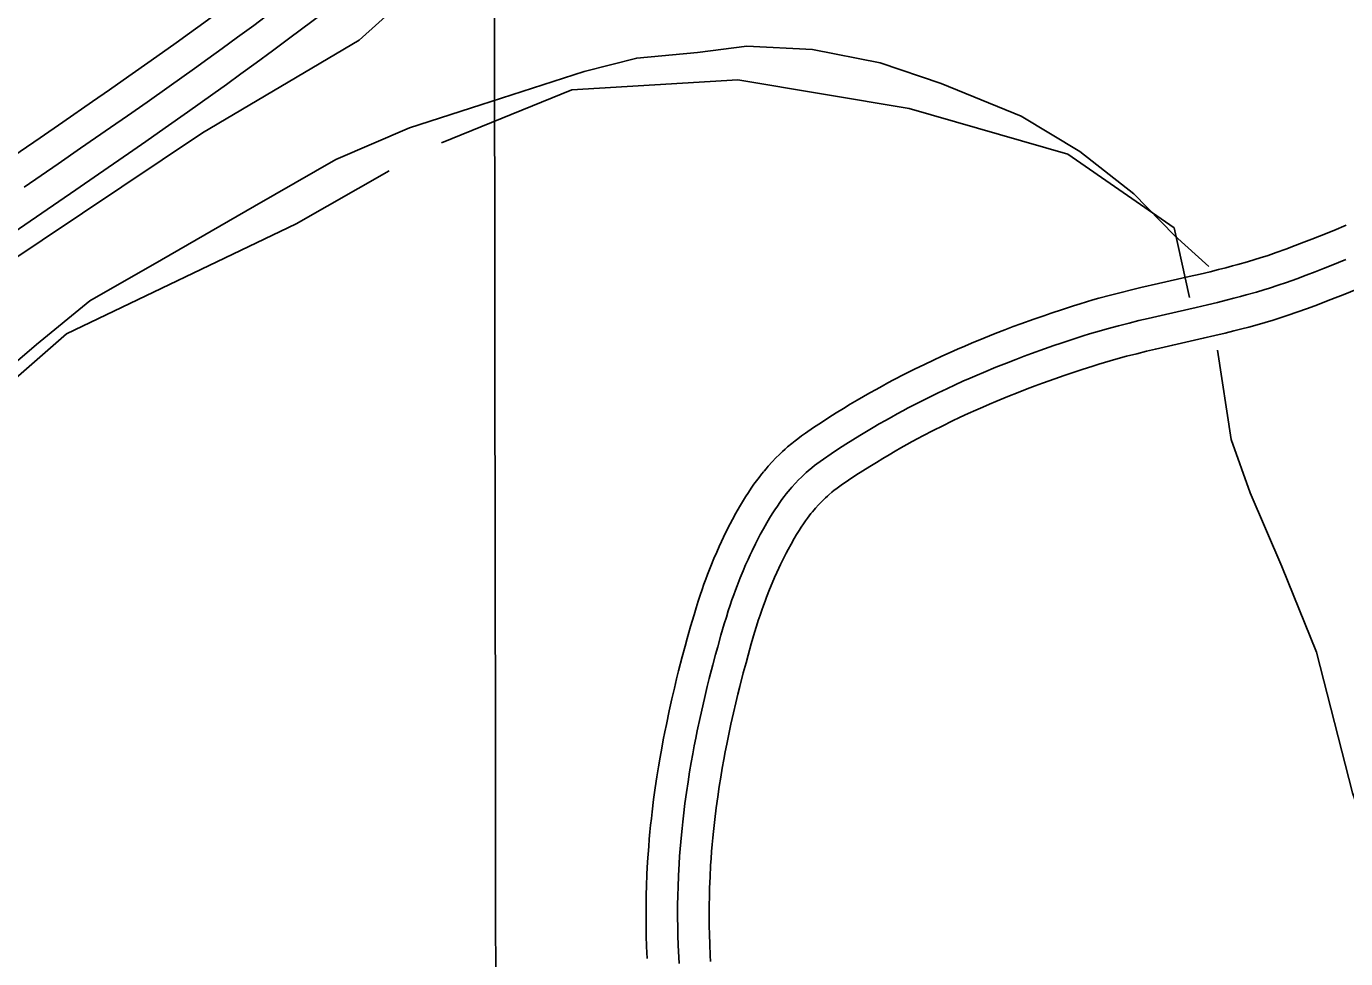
# Model space of a CAD drawing. Extents: x 3313442 to 3351311, y 721974 to 747360.
# Drawn here: x 3327852 to 3328479, y 727624 to 728067 of the extents above; entities that cross this region are included whole.
import ezdxf

# ---------------------------------------------------------------- set-up
doc = ezdxf.new("R2010")
doc.units = 0
for name, color, linetype in [('V-GRID-MAJR', 7, 'Continuous'), ('V-ROAD-CNTR', 7, 'Continuous'), ('V-TOPO-SHOR', 7, 'Continuous')]:
    doc.layers.add(name, color=color, linetype=linetype)

msp = doc.modelspace()

# ---------------------------------------------------------------- linework, layer by layer
at = {"layer": 'V-GRID-MAJR'}
msp.add_spline([(3328075.07, 727366.28), (3328067.14, 733424.95), (3328059.2, 739486.71), (3328051.27, 745548.49), (3328051.26, 745551.55)], degree=3, dxfattribs=at)
at = {"layer": 'V-ROAD-CNTR'}
for points in [[(3328014.26, 728127.19), (3328000.48, 728116.76), (3327979.77, 728101.17), (3327959.01, 728085.63), (3327950.87, 728079.59), (3327943.22, 728073.97), (3327936.03, 728068.73), (3327929.28, 728063.84), (3327922.93, 728059.28), (3327910.98, 728050.77), (3327900.48, 728043.37), (3327891.28, 728036.92), (3327883.2, 728031.3), (3327869, 728021.47), (3327858.32, 728014.13), (3327842.23, 728003.11)], [(3328023.31, 728115.23), (3328009.52, 728104.79), (3327988.77, 728089.17), (3327967.98, 728073.61), (3327959.78, 728067.52), (3327952.08, 728061.86), (3327944.85, 728056.59), (3327938.05, 728051.67), (3327931.66, 728047.08), (3327919.65, 728038.53), (3327909.11, 728031.09), (3327899.86, 728024.62), (3327891.75, 728018.97), (3327877.52, 728009.13), (3327866.81, 728001.76), (3327850.7, 727990.73)], [(3328032.37, 728103.27), (3328018.55, 728092.81), (3327997.78, 728077.17), (3327976.94, 728061.58), (3327968.7, 728055.46), (3327960.94, 728049.76), (3327953.66, 728044.45), (3327946.82, 728039.5), (3327940.38, 728034.88), (3327928.32, 728026.29), (3327917.73, 728018.82), (3327908.45, 728012.32), (3327900.3, 728006.65), (3327886.03, 727996.78), (3327875.3, 727989.39), (3327859.16, 727978.35), (3327842.95, 727967.28)], [(3327832.83, 727895.64), (3327856.59, 727915.9), (3327881.91, 727936.74), (3327915.9, 727956.24), (3327960.1, 727981.59), (3327998.85, 728003.81), (3328033.83, 728018.82), (3328067.69, 728029.72), (3328116.74, 728045.53), (3328141.78, 728052), (3328170.6, 728054.63), (3328194.11, 728057.69), (3328225.38, 728056.04), (3328257.4, 728049.77), (3328286.44, 728039.89), (3328324.4, 728024.39), (3328352.36, 728007.58), (3328378.05, 727987.57), (3328397.35, 727967.68), (3328413.66, 727953.03)], [(3328202.26, 727855.75), (3328203.23, 727856.92), (3328204.28, 727858.14), (3328206.18, 727860.25), (3328207.95, 727862.11), (3328209.55, 727863.7), (3328210.98, 727865.07), (3328212.26, 727866.24), (3328213.44, 727867.29), (3328215.44, 727868.99), (3328217.03, 727870.27), (3328218.28, 727871.23), (3328220.1, 727872.59), (3328221.97, 727873.9), (3328225.82, 727876.5), (3328229.51, 727878.95), (3328233.11, 727881.27), (3328236.59, 727883.47), (3328239.98, 727885.57), (3328243.27, 727887.56), (3328246.47, 727889.46), (3328249.57, 727891.26), (3328252.58, 727892.98), (3328255.5, 727894.62), (3328258.34, 727896.19), (3328261.1, 727897.68), (3328263.79, 727899.11), (3328268.96, 727901.79), (3328273.85, 727904.25), (3328278.45, 727906.5), (3328282.78, 727908.55), (3328286.84, 727910.43), (3328290.67, 727912.16), (3328294.26, 727913.75), (3328297.64, 727915.21), (3328300.84, 727916.57), (3328306.78, 727919.02), (3328312.03, 727921.11), (3328316.64, 727922.9), (3328320.69, 727924.43), (3328324.26, 727925.75), (3328330.47, 727927.98), (3328335.17, 727929.62), (3328338.72, 727930.83), (3328344.03, 727932.6), (3328349.38, 727934.33), (3328352.52, 727935.31), (3328355.57, 727936.23), (3328358.52, 727937.09), (3328361.41, 727937.9), (3328366.9, 727939.38), (3328372.06, 727940.7), (3328376.89, 727941.88), (3328381.4, 727942.96), (3328389.76, 727944.89), (3328404.25, 727948.19), (3328409.6, 727949.43), (3328414.25, 727950.54), (3328418.28, 727951.54), (3328421.78, 727952.43), (3328424.82, 727953.24), (3328427.44, 727953.95), (3328432.07, 727955.26), (3328435.48, 727956.28), (3328437.99, 727957.06), (3328441.79, 727958.29), (3328445.56, 727959.59), (3328450.25, 727961.28), (3328454.65, 727962.91), (3328458.77, 727964.48), (3328462.62, 727965.98), (3328466.21, 727967.41), (3328472.99, 727970.17), (3328478.9, 727972.65)], [(3328213.77, 727846.14), (3328214.67, 727847.22), (3328215.53, 727848.22), (3328217.19, 727850.06), (3328218.68, 727851.63), (3328220.03, 727852.97), (3328221.23, 727854.12), (3328222.31, 727855.11), (3328223.27, 727855.96), (3328224.99, 727857.42), (3328226.32, 727858.49), (3328227.33, 727859.27), (3328228.89, 727860.43), (3328230.48, 727861.55), (3328234.16, 727864.03), (3328237.72, 727866.39), (3328241.18, 727868.63), (3328244.55, 727870.75), (3328247.82, 727872.78), (3328250.99, 727874.7), (3328254.07, 727876.53), (3328257.06, 727878.27), (3328259.97, 727879.93), (3328262.79, 727881.51), (3328265.53, 727883.02), (3328268.19, 727884.46), (3328270.77, 727885.83), (3328275.79, 727888.44), (3328280.51, 727890.81), (3328284.96, 727892.98), (3328289.14, 727894.97), (3328293.08, 727896.79), (3328296.79, 727898.47), (3328300.27, 727900.01), (3328303.54, 727901.42), (3328306.62, 727902.73), (3328312.42, 727905.12), (3328317.52, 727907.15), (3328322, 727908.89), (3328325.94, 727910.38), (3328329.4, 727911.66), (3328335.48, 727913.84), (3328340.06, 727915.44), (3328343.51, 727916.61), (3328348.71, 727918.34), (3328353.93, 727920.03), (3328356.92, 727920.97), (3328359.83, 727921.84), (3328362.65, 727922.67), (3328365.39, 727923.44), (3328370.71, 727924.87), (3328375.71, 727926.15), (3328380.41, 727927.3), (3328384.83, 727928.36), (3328393.11, 727930.27), (3328407.62, 727933.57), (3328413.05, 727934.83), (3328417.79, 727935.97), (3328421.93, 727936.99), (3328425.54, 727937.91), (3328428.7, 727938.74), (3328431.45, 727939.49), (3328436.26, 727940.86), (3328439.85, 727941.93), (3328442.54, 727942.76), (3328446.55, 727944.07), (3328450.54, 727945.44), (3328455.4, 727947.19), (3328459.93, 727948.87), (3328464.16, 727950.48), (3328468.12, 727952.03), (3328471.81, 727953.5), (3328478.72, 727956.31)], [(3328225.28, 727836.52), (3328226.11, 727837.51), (3328226.79, 727838.3), (3328228.19, 727839.86), (3328229.42, 727841.15), (3328230.51, 727842.24), (3328231.49, 727843.18), (3328232.36, 727843.98), (3328233.1, 727844.63), (3328234.54, 727845.86), (3328235.61, 727846.71), (3328236.39, 727847.32), (3328237.67, 727848.27), (3328239, 727849.2), (3328242.49, 727851.56), (3328245.93, 727853.83), (3328249.26, 727855.99), (3328252.5, 727858.04), (3328255.65, 727859.98), (3328258.7, 727861.83), (3328261.67, 727863.6), (3328264.55, 727865.28), (3328267.35, 727866.87), (3328270.07, 727868.4), (3328272.71, 727869.85), (3328275.28, 727871.24), (3328277.75, 727872.55), (3328282.61, 727875.08), (3328287.17, 727877.37), (3328291.47, 727879.47), (3328295.51, 727881.39), (3328299.32, 727883.15), (3328302.9, 727884.77), (3328306.28, 727886.26), (3328309.45, 727887.63), (3328312.41, 727888.89), (3328318.06, 727891.22), (3328323.01, 727893.19), (3328327.37, 727894.88), (3328331.19, 727896.33), (3328334.54, 727897.56), (3328340.48, 727899.7), (3328344.95, 727901.26), (3328348.3, 727902.4), (3328353.38, 727904.09), (3328358.48, 727905.74), (3328361.32, 727906.63), (3328364.09, 727907.46), (3328366.77, 727908.24), (3328369.37, 727908.97), (3328374.52, 727910.36), (3328379.36, 727911.6), (3328383.94, 727912.73), (3328388.25, 727913.75), (3328396.47, 727915.65), (3328410.98, 727918.95), (3328416.49, 727920.24), (3328421.33, 727921.39), (3328425.58, 727922.44), (3328429.31, 727923.39), (3328432.57, 727924.25), (3328435.47, 727925.04), (3328440.45, 727926.45), (3328444.22, 727927.58), (3328447.08, 727928.47), (3328451.31, 727929.84), (3328455.52, 727931.29), (3328460.55, 727933.1), (3328465.21, 727934.83), (3328469.56, 727936.49), (3328473.62, 727938.07), (3328477.42, 727939.58), (3328484.45, 727942.45)], [(3328146.73, 727624.29), (3328146.48, 727630.02), (3328146.33, 727635.07), (3328146.25, 727639.48), (3328146.21, 727643.33), (3328146.21, 727646.71), (3328146.23, 727649.68), (3328146.32, 727654.81), (3328146.43, 727658.7), (3328146.65, 727664.47), (3328146.96, 727670.24), (3328147.21, 727673.98), (3328147.48, 727677.58), (3328147.76, 727681.06), (3328148.07, 727684.44), (3328148.39, 727687.7), (3328148.73, 727690.86), (3328149.08, 727693.95), (3328149.81, 727699.84), (3328150.57, 727705.38), (3328151.35, 727710.57), (3328152.12, 727715.43), (3328152.9, 727719.97), (3328153.66, 727724.23), (3328154.4, 727728.22), (3328155.13, 727731.96), (3328155.85, 727735.48), (3328157.23, 727742.01), (3328158.51, 727747.73), (3328159.68, 727752.74), (3328160.74, 727757.11), (3328161.7, 727760.96), (3328163.42, 727767.61), (3328164.76, 727772.62), (3328165.8, 727776.39), (3328167.38, 727782), (3328169.02, 727787.63), (3328170.02, 727790.95), (3328171, 727794.06), (3328171.94, 727796.95), (3328172.86, 727799.64), (3328173.74, 727802.15), (3328174.59, 727804.49), (3328175.43, 727806.72), (3328177.01, 727810.76), (3328178.47, 727814.31), (3328179.8, 727817.4), (3328181, 727820.1), (3328182.09, 727822.45), (3328183.08, 727824.53), (3328184.83, 727828.08), (3328186.21, 727830.76), (3328187.29, 727832.8), (3328188.92, 727835.78), (3328190.63, 727838.8), (3328192.09, 727841.27), (3328193.51, 727843.58), (3328194.89, 727845.72), (3328196.22, 727847.71), (3328197.5, 727849.55), (3328198.74, 727851.25), (3328199.93, 727852.83), (3328201.08, 727854.3), (3328202.11, 727855.57)], [(3328161.87, 727622.04), (3328161.71, 727625.01), (3328161.47, 727630.57), (3328161.33, 727635.43), (3328161.25, 727639.69), (3328161.21, 727643.4), (3328161.21, 727646.66), (3328161.23, 727649.5), (3328161.31, 727654.47), (3328161.42, 727658.2), (3328161.64, 727663.78), (3328161.94, 727669.35), (3328162.17, 727672.93), (3328162.43, 727676.4), (3328162.71, 727679.76), (3328163, 727683.02), (3328163.32, 727686.17), (3328163.64, 727689.22), (3328163.98, 727692.17), (3328164.69, 727697.9), (3328165.42, 727703.26), (3328166.17, 727708.28), (3328166.92, 727712.99), (3328167.67, 727717.4), (3328168.41, 727721.53), (3328169.14, 727725.4), (3328169.85, 727729.03), (3328170.53, 727732.44), (3328171.89, 727738.81), (3328173.13, 727744.39), (3328174.27, 727749.27), (3328175.31, 727753.53), (3328176.24, 727757.27), (3328177.92, 727763.8), (3328179.24, 727768.69), (3328180.25, 727772.36), (3328181.8, 727777.87), (3328183.4, 727783.37), (3328184.36, 727786.54), (3328185.28, 727789.47), (3328186.17, 727792.2), (3328187.04, 727794.74), (3328187.87, 727797.1), (3328188.67, 727799.3), (3328189.43, 727801.35), (3328190.93, 727805.17), (3328192.29, 727808.49), (3328193.53, 727811.37), (3328194.66, 727813.89), (3328195.67, 727816.08), (3328196.58, 727817.99), (3328198.23, 727821.33), (3328199.51, 727823.82), (3328200.5, 727825.69), (3328202.03, 727828.49), (3328203.62, 727831.29), (3328204.94, 727833.53), (3328206.2, 727835.59), (3328207.42, 727837.49), (3328208.6, 727839.24), (3328209.72, 727840.85), (3328210.8, 727842.33), (3328211.83, 727843.7), (3328212.82, 727844.97), (3328213.77, 727846.14)], [(3328176.84, 727622.9), (3328176.69, 727625.73), (3328176.46, 727631.12), (3328176.32, 727635.8), (3328176.24, 727639.9), (3328176.21, 727643.48), (3328176.21, 727646.61), (3328176.23, 727649.32), (3328176.31, 727654.13), (3328176.41, 727657.69), (3328176.62, 727663.08), (3328176.91, 727668.46), (3328177.14, 727671.89), (3328177.38, 727675.23), (3328177.65, 727678.46), (3328177.94, 727681.6), (3328178.24, 727684.64), (3328178.55, 727687.58), (3328178.87, 727690.4), (3328179.56, 727695.95), (3328180.27, 727701.13), (3328181, 727705.99), (3328181.72, 727710.55), (3328182.45, 727714.82), (3328183.17, 727718.83), (3328183.87, 727722.58), (3328184.56, 727726.11), (3328185.22, 727729.39), (3328186.54, 727735.62), (3328187.76, 727741.04), (3328188.87, 727745.8), (3328189.87, 727749.96), (3328190.78, 727753.58), (3328192.43, 727759.98), (3328193.71, 727764.76), (3328194.7, 727768.34), (3328196.22, 727773.74), (3328197.79, 727779.11), (3328198.69, 727782.12), (3328199.56, 727784.89), (3328200.4, 727787.46), (3328201.21, 727789.84), (3328201.99, 727792.05), (3328202.74, 727794.11), (3328203.44, 727795.99), (3328204.85, 727799.59), (3328206.12, 727802.67), (3328207.27, 727805.35), (3328208.31, 727807.68), (3328209.25, 727809.71), (3328210.08, 727811.45), (3328211.63, 727814.58), (3328212.81, 727816.88), (3328213.71, 727818.59), (3328215.14, 727821.2), (3328216.61, 727823.79), (3328217.78, 727825.79), (3328218.9, 727827.6), (3328219.96, 727829.25), (3328220.98, 727830.76), (3328221.94, 727832.15), (3328222.86, 727833.41), (3328223.73, 727834.57), (3328224.56, 727835.63), (3328225.43, 727836.7)]]:
    msp.add_lwpolyline(points, dxfattribs=at)
msp.add_arc((3328505.57, 727501.09), 904.4, 125.66812, 156.70496, dxfattribs=at)
at = {"layer": 'V-TOPO-SHOR'}
for points in [[(3327678.12, 727686.23), (3327679.96, 727775.88), (3327691.63, 727814.11), (3327710.62, 727836.97), (3327742, 727871.95), (3327840.06, 727952.76), (3327935.48, 728016.45), (3328009.93, 728060.48), (3328041.09, 728088.68), (3328185.45, 728198.26), (3328328.22, 728306.85), (3328444.84, 728396.98)], [(3328049.04, 728011.75), (3328110.88, 728036.88), (3328189.79, 728041.64), (3328271.25, 728028.06), (3328346.7, 728006.33), (3328397.21, 727971.32), (3328404.49, 727938.22)], [(3327729.92, 727756.02), (3327791.96, 727852.08), (3327870.86, 727921), (3327979.99, 727973.29), (3328024.1, 727998.47)], [(3328529.56, 727562.29), (3328499.13, 727654.03), (3328481.94, 727703.09), (3328464.79, 727769.89), (3328448.37, 727810.58), (3328433.32, 727845.49), (3328424.23, 727870.82), (3328417.77, 727913.28)]]:
    msp.add_lwpolyline(points, dxfattribs=at)

doc.saveas('drawing.dxf')
